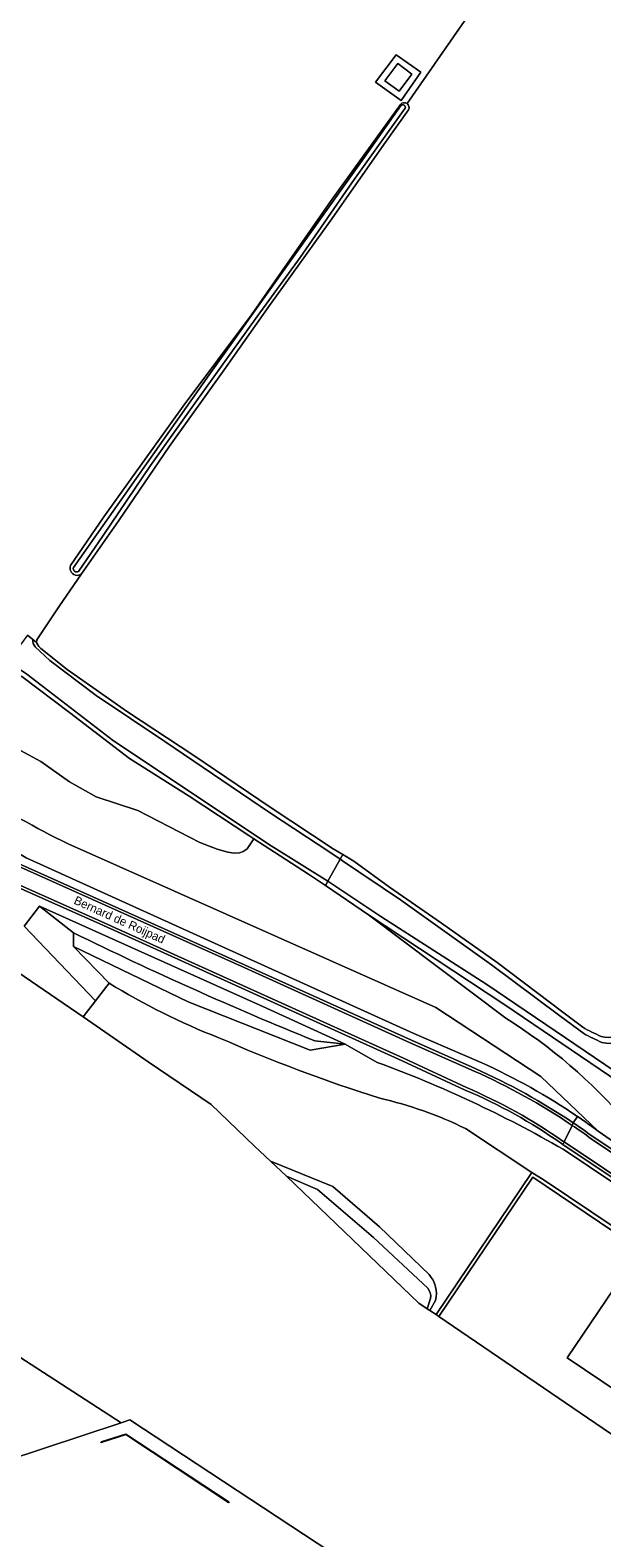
# Model space of a CAD drawing. Header units: metres. Extents: x 151448 to 154749, y 463108 to 465296.
# Tile 358 of 449: x 153460 to 153544, y 464640 to 464862. Entities that reach past the tile are written whole.
import ezdxf
from ezdxf.enums import TextEntityAlignment as Align

# ---------------------------------------------------------------- set-up
doc = ezdxf.new("R2010")
doc.units = ezdxf.units.M
for name, color, linetype, lineweight in [('B-PV-GK-KADEMUUR-G', 253, 'Continuous', 9), ('B-PV-GR-GRAS-GV', 253, 'Continuous', 9), ('B-PV-GR-HOUTWAL-GV', 253, 'Continuous', 9), ('B-PV-GW-TALUD_KRUIN-G', 253, 'Continuous', 9), ('B-PV-IE-TERREINAFSCHEIDING_KUNSTMATIG_HEKWERK-G', 253, 'Continuous', 9), ('B-PV-IE-TERREINAFSCHEIDING_KUNSTMATIG_MUUR-G', 253, 'Continuous', 9), ('B-PV-OG-BEBOUWING-GV', 1, 'Continuous', 9), ('B-PV-OG-TERREIN_BEGROEID-GV', 253, 'Continuous', 9), ('B-PV-OG-TERREIN_ERF-GV', 253, 'Continuous', 9), ('B-PV-OG-TERREIN_OEVER-GV', 253, 'Continuous', 9), ('B-PV-OG-TOPOGRAFIE-T18', 2, 'Continuous', 9), ('B-PV-OG-WATER-GV', 253, 'Continuous', 9), ('B-PV-OG-WATER_MEER-GV', 253, 'Continuous', 9), ('B-PV-OG-WATER_SLOOT-GV', 253, 'Continuous', 9), ('B-PV-VH-GESLOTENVERHARDING_ASFALT-GV', 253, 'Continuous', 9), ('B-PV-VH-HALFVERHARDING_GRASBETONSTEEN-GV', 253, 'Continuous', 9), ('B-PV-VH-OPENVERHARDING_TEGEL-GV', 253, 'Continuous', 9)]:
    doc.layers.add(name, color=color, linetype=linetype, lineweight=lineweight)
doc.styles.add('Drong', font='txt', dxfattribs={"height": 1.8})

msp = doc.modelspace()

# ---------------------------------------------------------------- linework, layer by layer
at = {"layer": 'B-PV-GK-KADEMUUR-G', "flags": 128}
for points in [[(153495.302, 464695.58), (153497.622, 464693.356)], [(153497.622, 464693.356), (153517.048, 464674.742), (153518.286, 464673.914)], [(153518.286, 464673.914), (153518.678, 464673.651)], [(153518.678, 464673.651), (153519.561, 464673.061)], [(153519.561, 464673.061), (153519.96, 464672.794)], [(153519.96, 464672.794), (153593.238, 464622.83), (153598.294, 464619.579), (153601.866, 464617.189)]]:
    msp.add_lwpolyline(points, dxfattribs=at)
at = {"layer": 'B-PV-GR-GRAS-GV', "flags": 128}
for points in [[(153529.785, 464716.563), (153509.672, 464731.731), (153503.327, 464736.011), (153500.835, 464737.692), (153495.863, 464740.924), (153492.84, 464742.89), (153491.868, 464741.412), (153491.247, 464741.009), (153490.721, 464740.832), (153489.887, 464740.799), (153489.037, 464740.93), (153487.438, 464741.372), (153484.909, 464742.361), (153475.797, 464747.051), (153469.718, 464749.053), (153465.797, 464751.223), (153461.605, 464754.209), (153450.766, 464760.04)], [(153465.585, 464742.146), (153519.527, 464718.121), (153534.92, 464708.007), (153543.342, 464699.992), (153556.159, 464691.095)]]:
    msp.add_lwpolyline(points, dxfattribs=at)
at = {"layer": 'B-PV-GR-GRAS-GV'}
for points in [[(153451.73, 464749.887, 0.0263771), (153465.585, 464742.146)], [(153547.485, 464701.361, 0.0757373), (153529.785, 464716.563)]]:
    msp.add_lwpolyline(points, format="xyb", dxfattribs=at)
at = {"layer": 'B-PV-GR-HOUTWAL-GV', "flags": 128}
msp.add_lwpolyline([(153450.766, 464760.04), (153461.605, 464754.209), (153465.797, 464751.223), (153469.718, 464749.053), (153475.797, 464747.051), (153484.909, 464742.361), (153487.438, 464741.372), (153489.037, 464740.93), (153489.887, 464740.799), (153490.721, 464740.832), (153491.247, 464741.009), (153491.868, 464741.412), (153492.84, 464742.89), (153492.104, 464743.369), (153483.344, 464749.147), (153474.608, 464754.687), (153465.801, 464761.408), (153458.788, 464766.686)], dxfattribs=at)
at = {"layer": 'B-PV-GW-TALUD_KRUIN-G', "flags": 128}
for points in [[(153318.852, 464833.066), (153373.502, 464795.773), (153394.713, 464781.353), (153416.058, 464766.385), (153427.586, 464759.326), (153437.009, 464753.557), (153440.178, 464751.504), (153459.423, 464740.099), (153516.322, 464714.332), (153526.258, 464710.02)], [(153461.371, 464733.006), (153459.15, 464730.058), (153469.595, 464719.107)], [(153506.213, 464712.75), (153494.164, 464718.259), (153461.371, 464733.006)], [(153469.595, 464719.107), (153459.15, 464730.058)], [(153509.672, 464731.731), (153529.785, 464716.563)], [(153510.941, 464710.077), (153506.213, 464712.75), (153501.087, 464711.862), (153483.209, 464718.971), (153466.366, 464727.097)], [(153619.48, 464642.818), (153538.2, 464697.329)]]:
    msp.add_lwpolyline(points, dxfattribs=at)
at = {"layer": 'B-PV-GW-TALUD_KRUIN-G'}
for points in [[(153529.785, 464716.563, -0.0757373), (153547.485, 464701.361)], [(153538.2, 464697.329, 0.0424736), (153510.941, 464710.077)], [(153526.258, 464710.02, -0.0424427), (153540.325, 464702.127)], [(153540.325, 464702.127, -0.0096869), (153543.342, 464699.992)]]:
    msp.add_lwpolyline(points, format="xyb", dxfattribs=at)
at = {"layer": 'B-PV-IE-TERREINAFSCHEIDING_KUNSTMATIG_HEKWERK-G', "flags": 128}
for points in [[(153533.615, 464693.914), (153519.561, 464673.061)], [(153549.538, 464683.324), (153535.411, 464692.807), (153533.615, 464693.914)], [(153430.979, 464593.073), (153444.779, 464647.753), (153473.36, 464657.187)], [(153473.36, 464657.187), (153474.659, 464657.615), (153586.561, 464583.883), (153586.666, 464584.041), (153588.958, 464582.532), (153588.339, 464581.591), (153588.384, 464581.561)]]:
    msp.add_lwpolyline(points, dxfattribs=at)
at = {"layer": 'B-PV-IE-TERREINAFSCHEIDING_KUNSTMATIG_MUUR-G', "flags": 128}
msp.add_lwpolyline([(153489.215, 464645.566), (153489.142, 464645.447), (153474.05, 464655.417), (153470.367, 464654.255), (153470.512, 464654.447), (153474.072, 464655.57)], close=True, dxfattribs=at)
at = {"layer": 'B-PV-OG-BEBOUWING-GV', "flags": 128}
for points in [[(153514.156, 464852.573), (153516.025, 464855.101), (153513.94, 464856.644), (153512.07, 464854.115)], [(153549.123, 464681.996), (153538.824, 464666.715), (153584.844, 464635.715), (153595.151, 464651.008)]]:
    msp.add_lwpolyline(points, close=True, dxfattribs=at)
at = {"layer": 'B-PV-OG-TERREIN_BEGROEID-GV', "flags": 128}
for points in [[(153526.258, 464710.02), (153516.322, 464714.332), (153459.423, 464740.099), (153440.178, 464751.504), (153437.009, 464753.557), (153427.586, 464759.326), (153416.058, 464766.385), (153394.713, 464781.353), (153373.502, 464795.773), (153318.852, 464833.066)], [(153418.466, 464750.652), (153422.376, 464747.842), (153429.962, 464742.741), (153438.694, 464736.655), (153447.282, 464730.874), (153457.285, 464723.93), (153467.779, 464716.744), (153469.595, 464719.107), (153459.15, 464730.058)], [(153440.178, 464751.504), (153459.423, 464740.099), (153516.322, 464714.332), (153526.258, 464710.02)], [(153523.855, 464706.021), (153514.616, 464710.313), (153470.264, 464730.403), (153453.699, 464737.755), (153437.593, 464744.723)], [(153543.342, 464699.992), (153534.92, 464708.007), (153519.527, 464718.121), (153465.585, 464742.146)], [(153455.919, 464740.358), (153491.58, 464724.355), (153515.942, 464713.314), (153525.307, 464709.166)], [(153459.15, 464730.058), (153461.371, 464733.006), (153494.164, 464718.259), (153506.213, 464712.75), (153510.941, 464710.077)], [(153461.371, 464733.006), (153466.358, 464729.099)], [(153501.772, 464713.233), (153506.213, 464712.75), (153494.164, 464718.259), (153461.371, 464733.006)], [(153546.377, 464707.166), (153529.67, 464718.532), (153509.672, 464731.731), (153529.785, 464716.563)], [(153466.358, 464729.099), (153466.366, 464727.097), (153483.209, 464718.971), (153501.087, 464711.862), (153506.213, 464712.75), (153501.772, 464713.233)], [(153510.941, 464710.077), (153506.213, 464712.75), (153501.087, 464711.862), (153483.209, 464718.971), (153466.366, 464727.097), (153471.6, 464721.717)], [(153471.6, 464721.717), (153469.595, 464719.107), (153467.779, 464716.744), (153477.342, 464710.166), (153486.593, 464703.884), (153492.927, 464697.772), (153495.302, 464695.58), (153504.437, 464691.862), (153511.246, 464685.923), (153518.535, 464678.926)], [(153539.695, 464701.199), (153540.325, 464702.127)], [(153540.325, 464702.127), (153539.695, 464701.199)], [(153518.678, 464673.651), (153519.561, 464673.061), (153533.615, 464693.914), (153523.87, 464700.369)], [(153523.87, 464700.369), (153533.615, 464693.914), (153535.411, 464692.807), (153549.538, 464683.324), (153549.818, 464683.738), (153596.076, 464652.48), (153595.796, 464652.066), (153614.804, 464639.235), (153616.56, 464637.897), (153618.112, 464637.836), (153640.718, 464621.789), (153664.04, 464605.468)], [(153542.547, 464699.197), (153578.408, 464675.214)], [(153556.159, 464691.095), (153543.342, 464699.992)], [(153616.515, 464645.299), (153593.932, 464660.479), (153567.125, 464678.663), (153538.169, 464698.029), (153537.947, 464698.177)], [(153619.48, 464642.818), (153538.2, 464697.329)], [(153538.2, 464697.329), (153619.48, 464642.818)], [(153519.463, 464675.153), (153518.678, 464673.651)]]:
    msp.add_lwpolyline(points, dxfattribs=at)
at = {"layer": 'B-PV-OG-TERREIN_BEGROEID-GV'}
for points in [[(153465.585, 464742.146, -0.0263771), (153451.73, 464749.887)], [(153501.772, 464713.233, -0.0177399), (153466.358, 464729.099)], [(153466.358, 464729.099, 0.0177399), (153501.772, 464713.233)], [(153471.6, 464721.717, 0.0462441), (153487.709, 464713.692)], [(153487.709, 464713.692, -0.0462441), (153471.6, 464721.717)], [(153529.785, 464716.563, -0.0757373), (153547.485, 464701.361)], [(153487.709, 464713.692, 0.0257733), (153511.302, 464704.814)], [(153511.302, 464704.814, -0.0257733), (153487.709, 464713.692)], [(153538.2, 464697.329, 0.0424736), (153510.941, 464710.077)], [(153510.941, 464710.077, -0.0424736), (153538.2, 464697.329)], [(153525.307, 464709.166, -0.0438736), (153539.695, 464701.199)], [(153540.325, 464702.127, 0.0424427), (153526.258, 464710.02)], [(153526.258, 464710.02, -0.0424427), (153540.325, 464702.127)], [(153537.947, 464698.177, 0.0522379), (153523.855, 464706.021)], [(153511.302, 464704.814, -0.0589074), (153523.87, 464700.369)], [(153523.87, 464700.369, 0.0589074), (153511.302, 464704.814)], [(153540.325, 464702.127, -0.0096869), (153543.342, 464699.992)], [(153543.342, 464699.992, 0.0096869), (153540.325, 464702.127)], [(153539.695, 464701.199, -0.009075), (153542.547, 464699.197)], [(153518.535, 464678.926, -0.2639825), (153519.463, 464675.153)]]:
    msp.add_lwpolyline(points, format="xyb", dxfattribs=at)
at = {"layer": 'B-PV-OG-TERREIN_BEGROEID-GV', "flags": 128}
msp.add_lwpolyline([(153461.371, 464733.006), (153459.15, 464730.058), (153469.595, 464719.107), (153471.6, 464721.717), (153466.366, 464727.097), (153466.358, 464729.099)], close=True, dxfattribs=at)
at = {"layer": 'B-PV-OG-TERREIN_ERF-GV', "flags": 128}
for points in [[(153515.306, 464850.774), (153528.484, 464869.768)], [(153528.484, 464869.768), (153515.306, 464850.774)], [(153515.51, 464849.835), (153512.142, 464845.12), (153504.044, 464833.501), (153496.142, 464822.546), (153495.147, 464821.14), (153493.625, 464818.989), (153488.464, 464811.697), (153480.463, 464800.523), (153473.04, 464789.617), (153467.568, 464781.751), (153464.222, 464776.941), (153460.983, 464772.079), (153460.938, 464771.712), (153460.985, 464771.579), (153461.315, 464771.107), (153461.608, 464770.829), (153465.432, 464767.746), (153474.291, 464761.532), (153484.011, 464755.088), (153495.254, 464747.518), (153504.476, 464741.42), (153505.889, 464740.563), (153507.488, 464739.593), (153512.741, 464735.801), (153520.364, 464730.52), (153528.511, 464724.713), (153538.145, 464717.445), (153541.085, 464715.23)], [(153465.948, 464783.001), (153470.84, 464790.132), (153482.481, 464806.355), (153492.491, 464819.79), (153504.074, 464836.424), (153514.351, 464850.663)], [(153459.631, 464772.766), (153460.436, 464772.117), (153460.938, 464771.712), (153460.983, 464772.079), (153464.222, 464776.941), (153467.568, 464781.751)], [(153586.561, 464583.883), (153474.659, 464657.615), (153473.36, 464657.187), (153444.779, 464647.753), (153430.979, 464593.073)]]:
    msp.add_lwpolyline(points, dxfattribs=at)
for points in [[(153517.314, 464855.401), (153514.424, 464851.247), (153510.683, 464853.92), (153513.691, 464857.922)], [(153533.615, 464693.914), (153519.561, 464673.061), (153519.96, 464672.794), (153533.747, 464693.249), (153615.91, 464637.777), (153608.891, 464627.439), (153609.283, 464627.159), (153609.625, 464627.653), (153616.56, 464637.897), (153614.804, 464639.235), (153595.796, 464652.066), (153549.538, 464683.324), (153535.411, 464692.807)], [(153519.96, 464672.794), (153593.238, 464622.83), (153598.294, 464619.579), (153601.866, 464617.189), (153606.898, 464624.52), (153608.891, 464627.439), (153615.91, 464637.777), (153533.747, 464693.249)], [(153549.123, 464681.996), (153595.151, 464651.008), (153584.844, 464635.715), (153538.824, 464666.715)]]:
    msp.add_lwpolyline(points, close=True, dxfattribs=at)
at = {"layer": 'B-PV-OG-TERREIN_ERF-GV'}
for points in [[(153514.351, 464850.663, -0.3864008), (153515.306, 464850.774)], [(153515.306, 464850.774, -0.3855949), (153515.51, 464849.835)], [(153465.966, 464782.171, -0.204776), (153465.948, 464783.001)], [(153467.568, 464781.751, -0.47864), (153465.966, 464782.171)], [(153541.085, 464715.23, 0.0339467), (153543.79, 464713.894)], [(153543.79, 464713.894, 0.2431093), (153547.698, 464714.74)]]:
    msp.add_lwpolyline(points, format="xyb", dxfattribs=at)
at = {"layer": 'B-PV-OG-TERREIN_OEVER-GV', "flags": 128}
for points in [[(153514.351, 464850.663), (153504.074, 464836.424), (153492.491, 464819.79), (153482.481, 464806.355), (153470.84, 464790.132), (153465.948, 464783.001)], [(153466.362, 464782.705), (153486.266, 464810.973), (153508.507, 464842.098), (153514.438, 464850.533)], [(153515.051, 464850.093), (153507.195, 464839.156), (153499.631, 464828.192), (153493.347, 464819.54), (153484.222, 464806.847), (153477.684, 464797.681), (153470.717, 464787.409), (153467.106, 464782.126)], [(153493.625, 464818.989), (153495.147, 464821.14), (153496.142, 464822.546), (153504.044, 464833.501), (153512.142, 464845.12), (153515.51, 464849.835)], [(153467.568, 464781.751), (153473.04, 464789.617), (153480.463, 464800.523), (153488.464, 464811.697), (153493.625, 464818.989)], [(153460.777, 464771.053), (153462.901, 464769.068), (153469.714, 464763.91), (153479.77, 464757.155), (153495.147, 464746.756), (153504.147, 464740.807), (153505.508, 464739.887), (153505.889, 464740.563), (153504.476, 464741.42), (153495.254, 464747.518), (153484.011, 464755.088), (153474.291, 464761.532), (153465.432, 464767.746), (153461.608, 464770.829), (153461.315, 464771.107), (153460.985, 464771.579), (153460.938, 464771.712), (153460.436, 464772.117)], [(153574.642, 464748.952), (153566.273, 464737.329), (153555.071, 464721.994), (153545.676, 464708.814), (153527.019, 464721.502), (153511.456, 464731.495), (153503.693, 464736.661), (153503.327, 464736.011), (153509.672, 464731.731), (153529.67, 464718.532), (153546.377, 464707.166), (153554.888, 464720.37), (153564.743, 464734.091), (153571.786, 464742.828), (153574.681, 464747.057), (153575.839, 464748.119), (153576.496, 464748.307), (153576.693, 464748.279), (153577.545, 464747.917), (153578.326, 464747.414), (153579.095, 464747.16), (153579.208, 464746.313), (153579.178, 464744.135), (153581.062, 464732.755)], [(153541.085, 464715.23), (153538.145, 464717.445), (153528.511, 464724.713), (153520.364, 464730.52), (153512.741, 464735.801), (153507.488, 464739.593), (153505.889, 464740.563), (153505.508, 464739.887), (153506.2, 464739.419)], [(153514.365, 464733.909), (153527.676, 464724.376), (153537.741, 464716.901), (153541.234, 464714.306)], [(153518.535, 464678.926), (153511.246, 464685.923), (153504.437, 464691.862), (153495.302, 464695.58), (153497.622, 464693.356), (153502.161, 464691.443), (153510.409, 464684.366), (153518.365, 464676.962)], [(153518.768, 464675.446), (153518.286, 464673.914)], [(153518.286, 464673.914), (153518.678, 464673.651), (153519.463, 464675.153)]]:
    msp.add_lwpolyline(points, dxfattribs=at)
at = {"layer": 'B-PV-OG-TERREIN_OEVER-GV'}
for points in [[(153515.306, 464850.774, 0.3864008), (153514.351, 464850.663)], [(153514.438, 464850.533, -0.7282417), (153515.051, 464850.093)], [(153515.51, 464849.835, 0.3855949), (153515.306, 464850.774)], [(153465.948, 464783.001, 0.204776), (153465.966, 464782.171)], [(153465.966, 464782.171, 0.47864), (153467.568, 464781.751)], [(153467.106, 464782.126, -0.703974), (153466.362, 464782.705)], [(153460.436, 464772.117, 0.2550129), (153460.777, 464771.053)], [(153506.2, 464739.419, 0.0015756), (153514.365, 464733.909)], [(153543.79, 464713.894, -0.0339467), (153541.085, 464715.23)], [(153547.698, 464714.74, -0.2431093), (153543.79, 464713.894)], [(153543.886, 464713.013, 0.3434938), (153548.581, 464714.922)], [(153541.234, 464714.306, 0.025165), (153543.886, 464713.013)], [(153518.365, 464676.962, -0.1973142), (153518.768, 464675.446)], [(153519.463, 464675.153, 0.2639825), (153518.535, 464678.926)]]:
    msp.add_lwpolyline(points, format="xyb", dxfattribs=at)
at = {"layer": 'B-PV-OG-TERREIN_OEVER-GV', "flags": 128}
msp.add_lwpolyline([(153456.82, 464768.902), (153456.493, 464768.453), (153458.788, 464766.686), (153465.801, 464761.408), (153474.608, 464754.687), (153483.344, 464749.147), (153492.104, 464743.369), (153492.84, 464742.89), (153495.863, 464740.924), (153500.835, 464737.692), (153503.327, 464736.011), (153503.693, 464736.661), (153495.394, 464741.849), (153472.228, 464757.259), (153459.537, 464767.056)], close=True, dxfattribs=at)
at = {"layer": 'B-PV-OG-WATER-GV', "flags": 128}
for points in [[(153300.658, 464772.114), (153305.78, 464768.715), (153325.97, 464755.41), (153331.078, 464751.84), (153331.391, 464751.621), (153332.165, 464751.029), (153332.352, 464750.886), (153348.388, 464738.617), (153354.464, 464734.628), (153397.727, 464706.225), (153399.405, 464705.137), (153473.36, 464657.187), (153474.659, 464657.615), (153586.561, 464583.883)], [(153593.238, 464622.83), (153519.96, 464672.794), (153519.561, 464673.061), (153518.678, 464673.651), (153518.286, 464673.914), (153517.048, 464674.742), (153497.622, 464693.356), (153495.302, 464695.58), (153492.927, 464697.772), (153486.593, 464703.884), (153477.342, 464710.166), (153467.779, 464716.744), (153457.285, 464723.93)]]:
    msp.add_lwpolyline(points, dxfattribs=at)
at = {"layer": 'B-PV-OG-WATER_MEER-GV', "flags": 128}
for points in [[(153497.622, 464693.356), (153517.048, 464674.742), (153518.286, 464673.914), (153518.768, 464675.446)], [(153518.365, 464676.962), (153510.409, 464684.366), (153502.161, 464691.443), (153497.622, 464693.356)]]:
    msp.add_lwpolyline(points, dxfattribs=at)
at = {"layer": 'B-PV-OG-WATER_MEER-GV'}
msp.add_lwpolyline([(153518.768, 464675.446, 0.1973142), (153518.365, 464676.962)], format="xyb", dxfattribs=at)
at = {"layer": 'B-PV-OG-WATER_SLOOT-GV', "flags": 128}
for points in [[(153514.438, 464850.533), (153508.507, 464842.098), (153486.266, 464810.973), (153466.362, 464782.705)], [(153467.106, 464782.126), (153470.717, 464787.409), (153477.684, 464797.681), (153484.222, 464806.847), (153493.347, 464819.54), (153499.631, 464828.192), (153507.195, 464839.156), (153515.051, 464850.093)], [(153460.436, 464772.117), (153459.631, 464772.766), (153456.82, 464768.902), (153459.537, 464767.056), (153472.228, 464757.259), (153495.394, 464741.849), (153503.693, 464736.661), (153505.508, 464739.887), (153504.147, 464740.807), (153495.147, 464746.756), (153479.77, 464757.155), (153469.714, 464763.91), (153462.901, 464769.068), (153460.777, 464771.053)], [(153506.2, 464739.419), (153505.508, 464739.887), (153503.693, 464736.661), (153511.456, 464731.495), (153527.019, 464721.502), (153545.676, 464708.814), (153555.071, 464721.994), (153566.273, 464737.329), (153574.642, 464748.952)], [(153541.234, 464714.306), (153537.741, 464716.901), (153527.676, 464724.376), (153514.365, 464733.909)], [(153430.979, 464593.073), (153444.779, 464647.753), (153473.36, 464657.187), (153399.405, 464705.137), (153404.645, 464689.868), (153408.719, 464677.894), (153402.915, 464655.53), (153397.474, 464634.266)]]:
    msp.add_lwpolyline(points, dxfattribs=at)
at = {"layer": 'B-PV-OG-WATER_SLOOT-GV'}
for points in [[(153515.051, 464850.093, 0.7282417), (153514.438, 464850.533)], [(153466.362, 464782.705, 0.703974), (153467.106, 464782.126)], [(153460.777, 464771.053, -0.2550129), (153460.436, 464772.117)], [(153514.365, 464733.909, -0.0015756), (153506.2, 464739.419)], [(153548.581, 464714.922, -0.3434938), (153543.886, 464713.013)], [(153543.886, 464713.013, -0.025165), (153541.234, 464714.306)]]:
    msp.add_lwpolyline(points, format="xyb", dxfattribs=at)
at = {"layer": 'B-PV-VH-GESLOTENVERHARDING_ASFALT-GV', "flags": 128}
for points in [[(153437.771, 464745.082), (153453.859, 464738.122), (153470.428, 464730.768), (153514.784, 464710.676), (153524.017, 464706.387)], [(153525.145, 464708.8), (153515.78, 464712.948), (153491.415, 464723.99), (153455.754, 464739.994)], [(153538.169, 464698.509), (153538.344, 464698.392), (153539.52, 464700.834)], [(153539.52, 464700.834), (153538.344, 464698.392), (153567.349, 464678.995), (153594.156, 464660.811), (153616.739, 464645.63)], [(153578.183, 464674.883), (153542.318, 464698.869)]]:
    msp.add_lwpolyline(points, dxfattribs=at)
at = {"layer": 'B-PV-VH-GESLOTENVERHARDING_ASFALT-GV'}
for points in [[(153539.52, 464700.834, 0.0440945), (153525.145, 464708.8)], [(153524.017, 464706.387, -0.0521835), (153538.169, 464698.509)], [(153542.318, 464698.869, 0.0094881), (153539.52, 464700.834)]]:
    msp.add_lwpolyline(points, format="xyb", dxfattribs=at)
at = {"layer": 'B-PV-VH-HALFVERHARDING_GRASBETONSTEEN-GV', "flags": 128}
for points in [[(153437.593, 464744.723), (153453.699, 464737.755), (153470.264, 464730.403), (153514.616, 464710.313), (153523.855, 464706.021)], [(153524.017, 464706.387), (153514.784, 464710.676), (153470.428, 464730.768), (153453.859, 464738.122), (153437.771, 464745.082)], [(153455.754, 464739.994), (153491.415, 464723.99), (153515.78, 464712.948), (153525.145, 464708.8)], [(153525.307, 464709.166), (153515.942, 464713.314), (153491.58, 464724.355), (153455.919, 464740.358)], [(153539.695, 464701.199), (153539.52, 464700.834)], [(153539.52, 464700.834), (153539.695, 464701.199)], [(153578.408, 464675.214), (153542.547, 464699.197)], [(153537.947, 464698.177), (153538.169, 464698.029), (153538.344, 464698.392)], [(153538.344, 464698.392), (153538.169, 464698.509)], [(153616.739, 464645.63), (153594.156, 464660.811), (153567.349, 464678.995), (153538.344, 464698.392), (153538.169, 464698.029), (153567.125, 464678.663), (153593.932, 464660.479), (153616.515, 464645.299)], [(153542.318, 464698.869), (153578.183, 464674.883)]]:
    msp.add_lwpolyline(points, dxfattribs=at)
at = {"layer": 'B-PV-VH-HALFVERHARDING_GRASBETONSTEEN-GV'}
for points in [[(153525.145, 464708.8, -0.0440945), (153539.52, 464700.834)], [(153539.695, 464701.199, 0.0438736), (153525.307, 464709.166)], [(153523.855, 464706.021, -0.0522379), (153537.947, 464698.177)], [(153538.169, 464698.509, 0.0521835), (153524.017, 464706.387)], [(153539.52, 464700.834, -0.0094881), (153542.318, 464698.869)], [(153542.547, 464699.197, 0.009075), (153539.695, 464701.199)]]:
    msp.add_lwpolyline(points, format="xyb", dxfattribs=at)
at = {"layer": 'B-PV-VH-OPENVERHARDING_TEGEL-GV', "flags": 128}
for points in [[(153517.314, 464855.401), (153513.691, 464857.922), (153510.683, 464853.92), (153514.424, 464851.247)], [(153514.156, 464852.573), (153512.07, 464854.115), (153513.94, 464856.644), (153516.025, 464855.101)]]:
    msp.add_lwpolyline(points, close=True, dxfattribs=at)

# ---------------------------------------------------------------- texts
at = {"layer": 'B-PV-OG-TOPOGRAFIE-T18', "style": 'Drong'}
msp.add_text('Bernard de Roijpad', height=1.25, rotation=335.7, dxfattribs=at).set_placement((153473.079, 464730.869), align=Align.MIDDLE)

doc.saveas('drawing.dxf')
